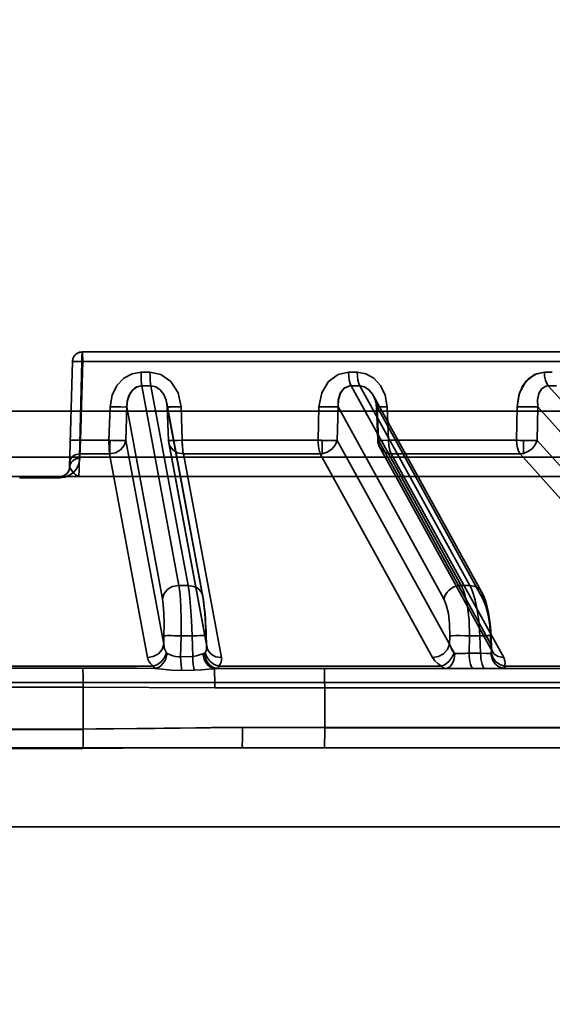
# Model space of a CAD drawing. Header units: millimetres. Extents: x -1465 to 393277, y -3788 to 454312.
# Tile 410 of 656: x 359038 to 359065, y 11627 to 11677. Entities that reach past the tile are written whole.
import ezdxf

# ---------------------------------------------------------------- set-up
doc = ezdxf.new("R2010")
doc.units = ezdxf.units.MM
doc.header["$XCLIPFRAME"] = 2
doc.layers.add('AHU03-3-68634OBJ', color=8, linetype='Continuous')
doc.layers.add('EC-MTR_250-0_7OBJ', color=8, linetype='Continuous')
picture_1 = doc.add_image_def('image1.bmp', size_in_pixel=(951, 911))

msp = doc.modelspace()

# ---------------------------------------------------------------- linework, layer by layer
at = {"layer": 'AHU03-3-68634OBJ', "color": 8, "linetype": 'Continuous', "lineweight": 35, "ltscale": 100}
for p, q in [((359173.094, 11639.827), (358905.094, 11639.827)), ((359172.594, 11635.827), (358905.594, 11635.827))]:
    msp.add_line(p, q, dxfattribs=at)
at = {"layer": 'EC-MTR_250-0_7OBJ', "color": 8, "linetype": 'Continuous', "lineweight": 35, "ltscale": 100}
for p, q in [((359093.064, 11659.827), (359041.246, 11659.827)), ((359040.606, 11654.014), (359040.746, 11659.34)), ((359041.1, 11654.501), (359041.225, 11659.34)), ((359041.225, 11659.34), (359041.1, 11654.501)), ((359041.161, 11655.364), (359041.266, 11659.34)), ((359093.563, 11659.34), (359041.225, 11659.34)), ((359044.665, 11658.802), (359044.212, 11658.802)), ((359064.998, 11658.802), (359064.597, 11658.802)), ((359046.129, 11648.028), (359044.25, 11658.115)), ((359044.25, 11658.115), (359044.71, 11658.115)), ((359046.588, 11648.028), (359044.71, 11658.115)), ((359060.388, 11648.028), (359054.825, 11658.115)), ((359060.83, 11648.028), (359055.267, 11658.115)), ((359073.829, 11648.028), (359064.795, 11658.115)), ((359064.795, 11658.115), (359065.202, 11658.115)), ((359055.957, 11657.615), (359061.423, 11647.706)), ((358988.244, 11656.827), (359089.944, 11656.827)), ((359042.645, 11657.057), (359042.592, 11655.364)), ((359042.592, 11655.364), (359042.645, 11657.057)), ((359043.438, 11655.357), (359043.491, 11657.05)), ((359045.298, 11647.348), (359043.491, 11657.05)), ((359045.516, 11657.246), (359045.528, 11657.18)), ((359045.519, 11657.238), (359047.338, 11647.466)), ((359045.535, 11657.114), (359045.54, 11657.048)), ((359045.602, 11655.355), (359045.54, 11657.048)), ((359047.349, 11647.348), (359045.542, 11657.05)), ((359045.604, 11655.357), (359045.542, 11657.05)), ((359046.296, 11655.364), (359046.234, 11657.057)), ((359046.234, 11657.057), (359046.296, 11655.364)), ((359053.158, 11655.364), (359053.201, 11657.057)), ((359053.201, 11657.057), (359053.158, 11655.364)), ((359054.125, 11655.357), (359054.168, 11657.05)), ((359059.519, 11647.348), (359054.168, 11657.05)), ((359056.178, 11655.353), (359056.11, 11657.045)), ((359056.209, 11655.357), (359056.14, 11657.05)), ((359061.491, 11647.348), (359056.14, 11657.05)), ((359056.652, 11657.057), (359056.72, 11655.364)), ((359056.72, 11655.364), (359056.652, 11657.057)), ((359063.215, 11657.057), (359063.184, 11655.364)), ((359064.235, 11655.357), (359064.266, 11657.05)), ((359072.956, 11647.348), (359064.266, 11657.05)), ((359042.592, 11655.364), (359041.161, 11655.364)), ((359045.357, 11645.056), (359043.438, 11655.357)), ((359047.523, 11645.056), (359045.604, 11655.357)), ((359053.158, 11655.364), (359046.296, 11655.364)), ((359053.364, 11654.684), (359053.364, 11655.358)), ((359059.809, 11645.056), (359054.125, 11655.357)), ((359061.892, 11645.056), (359056.209, 11655.357)), ((359063.184, 11655.364), (359056.72, 11655.364)), ((359063.537, 11654.698), (359063.537, 11655.354)), ((359073.465, 11645.056), (359064.235, 11655.357)), ((359045.615, 11655.238), (359047.534, 11644.938)), ((359056.277, 11654.998), (359061.961, 11644.698)), ((358991.652, 11654.501), (359086.536, 11654.501)), ((359041.115, 11654.443), (359041.121, 11654.677)), ((359042.62, 11654.677), (359041.121, 11654.677)), ((359044.536, 11644.376), (359042.62, 11654.677)), ((359048.274, 11644.376), (359046.352, 11654.677)), ((359053.268, 11654.677), (359046.352, 11654.677)), ((359058.949, 11644.376), (359053.268, 11654.677)), ((359062.544, 11644.376), (359056.857, 11654.677)), ((359063.372, 11654.677), (359056.857, 11654.677)), ((359072.599, 11644.376), (359063.372, 11654.677)), ((359040.595, 11653.917), (359040.591, 11653.9)), ((359040.598, 11653.935), (359040.595, 11653.917)), ((359040.601, 11653.954), (359040.599, 11653.935)), ((359040.604, 11653.973), (359040.602, 11653.953)), ((359038.081, 11653.527), (359037.107, 11653.527)), ((359040.111, 11653.47), (359038.077, 11653.47)), ((359038.081, 11653.527), (359090.416, 11653.527)), ((359040.487, 11653.702), (359040.436, 11653.651)), ((359040.529, 11653.76), (359040.487, 11653.702)), ((359040.501, 11653.72), (359040.49, 11653.707)), ((359040.511, 11653.733), (359040.501, 11653.719)), ((359040.521, 11653.747), (359040.511, 11653.733)), ((359040.53, 11653.761), (359040.521, 11653.747)), ((359040.563, 11653.822), (359040.529, 11653.76)), ((359040.539, 11653.776), (359040.53, 11653.761)), ((359040.548, 11653.791), (359040.539, 11653.776)), ((359040.555, 11653.805), (359040.547, 11653.79)), ((359046.588, 11648.028), (359046.129, 11648.028)), ((359060.83, 11648.028), (359060.388, 11648.028)), ((359047.366, 11647.302), (359047.338, 11647.467)), ((359061.519, 11647.509), (359061.422, 11647.708)), ((359061.519, 11647.509), (359061.422, 11647.708)), ((359061.6, 11647.299), (359061.519, 11647.509)), ((359045.357, 11645.056), (359045.37, 11645.478)), ((359046.21, 11644.415), (359046.242, 11645.478)), ((359046.789, 11645.478), (359046.242, 11645.478)), ((359046.828, 11644.437), (359046.789, 11645.478)), ((359047.523, 11645.056), (359047.508, 11645.478)), ((359047.529, 11644.986), (359047.51, 11645.48)), ((359059.809, 11645.056), (359059.818, 11645.478)), ((359060.791, 11644.599), (359060.811, 11645.478)), ((359060.811, 11645.478), (359061.337, 11645.478)), ((359061.337, 11645.478), (359061.375, 11644.599)), ((359061.892, 11645.056), (359061.874, 11645.478)), ((359061.933, 11644.817), (359061.904, 11645.484)), ((359047.529, 11644.974), (359047.528, 11644.987)), ((359046.828, 11644.437), (359046.21, 11644.415)), ((359060.791, 11644.599), (359061.375, 11644.599)), ((359061.936, 11644.778), (359061.932, 11644.818)), ((359061.961, 11644.697), (359061.956, 11644.707)), ((359044.841, 11643.942), (359033.347, 11643.942)), ((359059.405, 11643.942), (359048.132, 11643.942)), ((359073.189, 11643.942), (359062.57, 11643.942)), ((359041.271, 11643.846), (359036.916, 11643.846)), ((359046.898, 11643.738), (359046.278, 11643.728)), ((359046.278, 11643.728), (359046.898, 11643.738)), ((359061.023, 11643.827), (359048.09, 11643.827)), ((359061.607, 11643.827), (359061.023, 11643.827)), ((359061.607, 11643.827), (359094.425, 11643.827)), ((359106.227, 11643.127), (358979.707, 11643.127)), ((359036.9, 11642.883), (359041.287, 11642.883)), ((359041.288, 11640.77), (359041.287, 11642.883)), ((359094.957, 11642.844), (359047.937, 11642.845)), ((359053.495, 11640.845), (359053.494, 11642.845)), ((359041.288, 11640.77), (359036.899, 11640.77)), ((359041.288, 11640.752), (359036.899, 11640.752)), ((359053.495, 11640.845), (359049.338, 11640.845)), ((359085.965, 11640.845), (359053.495, 11640.845)), ((359085.965, 11640.827), (359053.495, 11640.827)), ((359041.274, 11639.79), (359036.913, 11639.79)), ((359049.323, 11639.827), (359089.084, 11639.827))]:
    msp.add_line(p, q, dxfattribs=at)
at = {"layer": 'EC-MTR_250-0_7OBJ', "color": 8, "linetype": 'Continuous', "lineweight": 35, "ltscale": 100, "flags": 128}
for points in [[(359041.246, 11659.827), (359041.176, 11659.822), (359041.107, 11659.808), (359041.042, 11659.784), (359040.98, 11659.75), (359040.923, 11659.709), (359040.873, 11659.66), (359040.83, 11659.605), (359040.795, 11659.544), (359040.769, 11659.479), (359040.753, 11659.41), (359040.746, 11659.34)], [(359041.246, 11659.827), (359041.236, 11659.765), (359041.229, 11659.591), (359041.225, 11659.34)], [(359041.246, 11659.827), (359041.255, 11659.765), (359041.263, 11659.591), (359041.266, 11659.34)], [(359041.246, 11659.827), (359041.252, 11659.806), (359041.256, 11659.752), (359041.26, 11659.677), (359041.263, 11659.592), (359041.264, 11659.504), (359041.265, 11659.419), (359041.266, 11659.34)], [(359041.266, 11659.34), (359041.165, 11659.343), (359041.068, 11659.344), (359040.979, 11659.346), (359040.9, 11659.346), (359040.865, 11659.346), (359040.835, 11659.346), (359040.808, 11659.345), (359040.786, 11659.344), (359040.769, 11659.344), (359040.756, 11659.343), (359040.746, 11659.337)], [(359040.746, 11659.34), (359040.766, 11659.343), (359040.782, 11659.344), (359040.802, 11659.344), (359040.826, 11659.345), (359040.854, 11659.345), (359040.885, 11659.345), (359040.958, 11659.345), (359041.041, 11659.344), (359041.131, 11659.342), (359041.225, 11659.34)], [(359042.645, 11657.057), (359042.746, 11657.637), (359042.988, 11658.127), (359043.341, 11658.5), (359043.763, 11658.727), (359044.212, 11658.802)], [(359044.212, 11658.802), (359044.214, 11658.597), (359044.222, 11658.4), (359044.235, 11658.234), (359044.25, 11658.115)], [(359044.71, 11658.115), (359044.692, 11658.234), (359044.678, 11658.4), (359044.669, 11658.597), (359044.665, 11658.802)], [(359044.665, 11658.802), (359045.219, 11658.686), (359045.721, 11658.332), (359046.083, 11657.768), (359046.234, 11657.057)], [(359054.704, 11658.802), (359054.17, 11658.686), (359053.688, 11658.332), (359053.342, 11657.768), (359053.201, 11657.057)], [(359054.825, 11658.115), (359054.777, 11658.234), (359054.738, 11658.4), (359054.713, 11658.597), (359054.704, 11658.802)], [(359056.652, 11657.057), (359056.551, 11657.637), (359056.316, 11658.127), (359055.976, 11658.5), (359055.57, 11658.727), (359055.14, 11658.802)], [(359055.267, 11658.115), (359055.217, 11658.234), (359055.176, 11658.4), (359055.15, 11658.597), (359055.14, 11658.802)], [(359064.597, 11658.802), (359064.104, 11658.686), (359063.659, 11658.332), (359063.341, 11657.768), (359063.215, 11657.057)], [(359063.215, 11657.057), (359063.3, 11657.637), (359063.512, 11658.127), (359063.824, 11658.5), (359064.198, 11658.727), (359064.597, 11658.802)], [(359064.597, 11658.802), (359064.611, 11658.597), (359064.652, 11658.4), (359064.716, 11658.234), (359064.795, 11658.115)], [(359043.491, 11657.05), (359043.524, 11657.377), (359043.622, 11657.663), (359043.78, 11657.896), (359043.985, 11658.052), (359044.214, 11658.114)], [(359044.214, 11658.114), (359043.996, 11658.058), (359043.888, 11657.993), (359043.699, 11657.796), (359043.596, 11657.605), (359043.517, 11657.343), (359043.491, 11657.05)], [(359045.542, 11657.05), (359045.483, 11657.385), (359045.359, 11657.679), (359045.177, 11657.913), (359044.955, 11658.063), (359044.71, 11658.115)], [(359054.168, 11657.05), (359054.179, 11657.395), (359054.284, 11657.737), (359054.482, 11657.991), (359054.719, 11658.104)], [(359054.168, 11657.05), (359054.185, 11657.43), (359054.288, 11657.746), (359054.469, 11657.98), (359054.719, 11658.104)], [(359054.719, 11658.104), (359054.753, 11658.11), (359054.789, 11658.114), (359054.825, 11658.115)], [(359056.14, 11657.05), (359056.06, 11657.385), (359055.92, 11657.679), (359055.729, 11657.913), (359055.505, 11658.063), (359055.267, 11658.115)], [(359064.266, 11657.05), (359064.25, 11657.4), (359064.316, 11657.722), (359064.445, 11657.947), (359064.629, 11658.083)], [(359064.266, 11657.05), (359064.251, 11657.402), (359064.31, 11657.705), (359064.44, 11657.942), (359064.629, 11658.083)], [(359064.629, 11658.083), (359064.682, 11658.101), (359064.737, 11658.111), (359064.795, 11658.115)], [(359064.629, 11658.083), (359064.682, 11658.101), (359064.737, 11658.111), (359064.795, 11658.115)], [(359055.936, 11657.646), (359055.975, 11657.574), (359056.01, 11657.497), (359056.041, 11657.415), (359056.067, 11657.329), (359056.088, 11657.238), (359056.103, 11657.143), (359056.11, 11657.045)], [(359055.937, 11657.645), (359055.99, 11657.543), (359056.035, 11657.432), (359056.072, 11657.311), (359056.097, 11657.181), (359056.11, 11657.045)], [(359043.491, 11657.05), (359043.48, 11657.048), (359043.462, 11657.047), (359043.405, 11657.044), (359043.32, 11657.043), (359043.209, 11657.044), (359043.077, 11657.045), (359042.934, 11657.048), (359042.645, 11657.057)], [(359045.528, 11657.18), (359045.535, 11657.114), (359045.54, 11657.048)], [(359045.54, 11657.048), (359045.552, 11657.046), (359045.567, 11657.045), (359045.589, 11657.044), (359045.618, 11657.044), (359045.653, 11657.043), (359045.694, 11657.044), (359045.741, 11657.044), (359045.85, 11657.046), (359045.974, 11657.049), (359046.104, 11657.052), (359046.234, 11657.057)], [(359045.542, 11657.05), (359045.554, 11657.045), (359045.572, 11657.044), (359045.584, 11657.044), (359045.598, 11657.044), (359045.613, 11657.044), (359045.631, 11657.043), (359045.65, 11657.043), (359045.671, 11657.043), (359045.718, 11657.044), (359045.829, 11657.045), (359045.958, 11657.048), (359046.096, 11657.052), (359046.234, 11657.057)], [(359054.168, 11657.05), (359054.113, 11657.047), (359054.03, 11657.044), (359053.79, 11657.044), (359053.491, 11657.048), (359053.201, 11657.057)], [(359056.11, 11657.045), (359056.132, 11657.044), (359056.149, 11657.043), (359056.172, 11657.043), (359056.199, 11657.044), (359056.231, 11657.044), (359056.267, 11657.045), (359056.35, 11657.047), (359056.445, 11657.05), (359056.547, 11657.053), (359056.652, 11657.057)], [(359056.14, 11657.05), (359056.124, 11657.048), (359056.114, 11657.047), (359056.124, 11657.044), (359056.143, 11657.043), (359056.169, 11657.043), (359056.202, 11657.044), (359056.243, 11657.044), (359056.289, 11657.045), (359056.342, 11657.047), (359056.399, 11657.048), (359056.459, 11657.05), (359056.522, 11657.052), (359056.652, 11657.057)], [(359056.14, 11657.05), (359056.128, 11657.048), (359056.115, 11657.047)], [(359063.184, 11655.364), (359063.203, 11656.21), (359063.221, 11657.056)], [(359064.266, 11657.05), (359064.081, 11657.044), (359063.806, 11657.044), (359063.494, 11657.048), (359063.215, 11657.057)], [(359040.642, 11655.364), (359040.662, 11655.367), (359040.679, 11655.368), (359040.7, 11655.369), (359040.727, 11655.369), (359040.759, 11655.37), (359040.795, 11655.37), (359040.879, 11655.369), (359040.972, 11655.368), (359041.067, 11655.366), (359041.161, 11655.364)], [(359040.642, 11655.364), (359040.652, 11655.366), (359040.665, 11655.367), (359040.682, 11655.368), (359040.704, 11655.369), (359040.73, 11655.369), (359040.761, 11655.37), (359040.795, 11655.37), (359040.874, 11655.369), (359040.964, 11655.368), (359041.06, 11655.366), (359041.161, 11655.364)], [(359041.121, 11654.677), (359041.13, 11654.8), (359041.14, 11654.963), (359041.161, 11655.364)], [(359042.62, 11654.677), (359042.612, 11654.752), (359042.607, 11654.825), (359042.603, 11654.891), (359042.6, 11654.953), (359042.597, 11655.043), (359042.595, 11655.116), (359042.594, 11655.177), (359042.593, 11655.248), (359042.592, 11655.31), (359042.592, 11655.364)], [(359043.438, 11655.357), (359043.356, 11655.097), (359043.174, 11654.878), (359042.916, 11654.731), (359042.62, 11654.677)], [(359042.643, 11654.678), (359042.643, 11654.818), (359042.642, 11655.001), (359042.639, 11655.192), (359042.653, 11655.374)], [(359042.653, 11655.374), (359042.641, 11655.121), (359042.643, 11654.866), (359042.643, 11654.678)], [(359043.438, 11655.357), (359043.353, 11655.352), (359043.2, 11655.351), (359043.015, 11655.353), (359042.825, 11655.356), (359042.643, 11655.362)], [(359042.643, 11655.362), (359042.79, 11655.358), (359042.945, 11655.352), (359043.103, 11655.353), (359043.251, 11655.35), (359043.37, 11655.353), (359043.438, 11655.357)], [(359045.604, 11655.357), (359045.648, 11655.351), (359045.812, 11655.352), (359046.048, 11655.356), (359046.296, 11655.364)], [(359046.296, 11655.364), (359046.048, 11655.356), (359045.812, 11655.352), (359045.648, 11655.351), (359045.604, 11655.357)], [(359045.604, 11655.357), (359045.659, 11655.097), (359045.819, 11654.878), (359046.061, 11654.731), (359046.352, 11654.677)], [(359046.296, 11655.364), (359046.295, 11655.257), (359046.3, 11655.141), (359046.307, 11655.018), (359046.318, 11654.894), (359046.333, 11654.777), (359046.352, 11654.677)], [(359046.352, 11654.677), (359046.333, 11654.777), (359046.318, 11654.894), (359046.307, 11655.018), (359046.301, 11655.141), (359046.295, 11655.257), (359046.296, 11655.364)], [(359053.158, 11655.364), (359053.213, 11655.362), (359053.269, 11655.36), (359053.319, 11655.36), (359053.364, 11655.358)], [(359053.268, 11654.677), (359053.226, 11654.79), (359053.196, 11654.923), (359053.176, 11655.064), (359053.164, 11655.212), (359053.158, 11655.364)], [(359053.158, 11655.364), (359053.164, 11655.212), (359053.175, 11655.065), (359053.196, 11654.922), (359053.226, 11654.79), (359053.268, 11654.677)], [(359053.364, 11655.358), (359053.385, 11655.357), (359053.413, 11655.357), (359053.445, 11655.356), (359053.478, 11655.355), (359053.509, 11655.354), (359053.538, 11655.354), (359053.567, 11655.353), (359053.597, 11655.353), (359053.63, 11655.352), (359053.667, 11655.352), (359053.707, 11655.352), (359053.749, 11655.351), (359053.794, 11655.351), (359053.841, 11655.351), (359053.89, 11655.351), (359053.94, 11655.351), (359053.99, 11655.352), (359054.04, 11655.353), (359054.086, 11655.355), (359054.125, 11655.357)], [(359054.125, 11655.357), (359054.032, 11655.118), (359053.86, 11654.91), (359053.628, 11654.759), (359053.364, 11654.684)], [(359056.209, 11655.357), (359056.182, 11655.352), (359056.265, 11655.351), (359056.451, 11655.355), (359056.72, 11655.364)], [(359056.209, 11655.357), (359056.183, 11655.352), (359056.27, 11655.351), (359056.458, 11655.355), (359056.72, 11655.364)], [(359056.857, 11654.677), (359056.584, 11654.731), (359056.365, 11654.878), (359056.234, 11655.097), (359056.209, 11655.357)], [(359056.72, 11655.364), (359056.738, 11655.091), (359056.785, 11654.852), (359056.857, 11654.677)], [(359063.184, 11655.364), (359063.197, 11655.167), (359063.231, 11654.985), (359063.288, 11654.817), (359063.372, 11654.677)], [(359063.372, 11654.677), (359063.288, 11654.817), (359063.231, 11654.985), (359063.197, 11655.167), (359063.184, 11655.364)], [(359064.235, 11655.357), (359064.135, 11655.135), (359063.973, 11654.938), (359063.767, 11654.787), (359063.537, 11654.698)], [(359063.537, 11655.354), (359063.571, 11655.354), (359063.618, 11655.353), (359063.67, 11655.352), (359063.723, 11655.352), (359063.78, 11655.351), (359063.84, 11655.351), (359063.904, 11655.351), (359063.971, 11655.351), (359064.039, 11655.352), (359064.108, 11655.353), (359064.174, 11655.355), (359064.235, 11655.357)], [(359040.111, 11653.47), (359040.407, 11653.513), (359040.528, 11653.56), (359040.632, 11653.615), (359040.796, 11653.738), (359040.916, 11653.872), (359041.005, 11654.012), (359041.065, 11654.155), (359041.115, 11654.443)], [(359041.115, 11654.443), (359041.086, 11654.227), (359041.018, 11654.039), (359040.919, 11653.876), (359040.77, 11653.715), (359040.594, 11653.593), (359040.364, 11653.502), (359040.111, 11653.47)], [(359040.606, 11654.014), (359040.646, 11654.175), (359040.694, 11654.253), (359040.76, 11654.322), (359040.841, 11654.377), (359040.931, 11654.416), (359041.115, 11654.443)], [(359040.606, 11654.014), (359040.646, 11654.175), (359040.694, 11654.253), (359040.76, 11654.322), (359040.841, 11654.377), (359040.931, 11654.416), (359041.115, 11654.443)], [(359041.1, 11654.501), (359041.005, 11654.503), (359040.915, 11654.505), (359040.832, 11654.506), (359040.759, 11654.506), (359040.728, 11654.506), (359040.7, 11654.506), (359040.676, 11654.505), (359040.656, 11654.505), (359040.64, 11654.504), (359040.628, 11654.503), (359040.611, 11654.538)], [(359041.121, 11654.677), (359040.937, 11654.65), (359040.847, 11654.611), (359040.766, 11654.556), (359040.7, 11654.487), (359040.652, 11654.409), (359040.613, 11654.248)], [(359040.613, 11654.247), (359040.652, 11654.409), (359040.7, 11654.487), (359040.766, 11654.556), (359040.847, 11654.611), (359040.937, 11654.65), (359041.121, 11654.677)], [(359041.081, 11653.527), (359041.077, 11653.601), (359041.079, 11653.811), (359041.087, 11654.126), (359041.1, 11654.501)], [(359041.1, 11654.501), (359041.087, 11654.125), (359041.079, 11653.811), (359041.077, 11653.601), (359041.081, 11653.527)], [(359041.121, 11654.677), (359041.114, 11654.56), (359041.106, 11654.443)], [(359063.372, 11654.677), (359063.413, 11654.679), (359063.537, 11654.698)], [(359063.537, 11654.698), (359063.495, 11654.689), (359063.372, 11654.677)], [(359040.581, 11653.867), (359040.575, 11653.851), (359040.569, 11653.835), (359040.562, 11653.82), (359040.555, 11653.805)], [(359040.606, 11654.014), (359040.601, 11653.95), (359040.586, 11653.886), (359040.563, 11653.822)], [(359040.591, 11653.9), (359040.586, 11653.883), (359040.581, 11653.867)], [(359040.606, 11654.014), (359040.606, 11653.993), (359040.604, 11653.973)], [(359041.081, 11653.527), (359040.93, 11653.592), (359040.785, 11653.741), (359040.649, 11653.916), (359040.606, 11654.014)], [(359040.606, 11654.014), (359040.66, 11653.898), (359040.785, 11653.744), (359040.92, 11653.599), (359041.081, 11653.527)], [(359040.436, 11653.651), (359040.378, 11653.607), (359040.314, 11653.572), (359040.246, 11653.547), (359040.176, 11653.532), (359040.107, 11653.527)], [(359040.297, 11653.565), (359040.276, 11653.556), (359040.252, 11653.548), (359040.227, 11653.542), (359040.2, 11653.536), (359040.17, 11653.531), (359040.138, 11653.528), (359040.107, 11653.527)], [(359040.107, 11653.527), (359040.109, 11653.512), (359040.11, 11653.494), (359040.11, 11653.483), (359040.111, 11653.47)], [(359040.355, 11653.593), (359040.336, 11653.583), (359040.317, 11653.573), (359040.297, 11653.564)], [(359040.468, 11653.681), (359040.456, 11653.669), (359040.444, 11653.658), (359040.431, 11653.647), (359040.418, 11653.635), (359040.403, 11653.624), (359040.388, 11653.614), (359040.372, 11653.603), (359040.355, 11653.593), (359040.337, 11653.583)], [(359040.49, 11653.706), (359040.479, 11653.693), (359040.468, 11653.681), (359040.456, 11653.669), (359040.444, 11653.658)], [(359046.092, 11648.027), (359045.811, 11647.97), (359045.674, 11647.905), (359045.551, 11647.817), (359045.449, 11647.711), (359045.372, 11647.592), (359045.298, 11647.348)], [(359046.129, 11648.028), (359046.161, 11647.819), (359046.189, 11647.57), (359046.229, 11646.966), (359046.247, 11646.256), (359046.242, 11645.478)], [(359046.588, 11648.028), (359046.873, 11647.98), (359047.009, 11647.918), (359047.13, 11647.83), (359047.228, 11647.722), (359047.297, 11647.601), (359047.349, 11647.348)], [(359046.588, 11648.028), (359046.655, 11647.574), (359046.713, 11646.968), (359046.758, 11646.253), (359046.789, 11645.478)], [(359046.789, 11645.478), (359046.758, 11646.256), (359046.712, 11646.966), (359046.655, 11647.57), (359046.622, 11647.819), (359046.588, 11648.028)], [(359060.28, 11648.021), (359060.02, 11647.947), (359059.894, 11647.877), (359059.779, 11647.79), (359059.682, 11647.687), (359059.605, 11647.576), (359059.519, 11647.348)], [(359060.388, 11648.028), (359060.486, 11647.819), (359060.572, 11647.57), (359060.646, 11647.284), (359060.708, 11646.966), (359060.79, 11646.256), (359060.811, 11645.478)], [(359061.491, 11647.348), (359061.468, 11647.601), (359061.331, 11647.83), (359061.099, 11647.98), (359060.83, 11648.028)], [(359061.337, 11645.478), (359061.281, 11646.256), (359061.173, 11646.966), (359061.101, 11647.284), (359061.02, 11647.57), (359060.929, 11647.819), (359060.83, 11648.028)], [(359047.51, 11645.48), (359047.501, 11645.704), (359047.49, 11645.924), (359047.477, 11646.137), (359047.463, 11646.346), (359047.448, 11646.549), (359047.431, 11646.747), (359047.411, 11646.939), (359047.39, 11647.124), (359047.366, 11647.302), (359047.338, 11647.467)], [(359045.37, 11645.478), (359045.378, 11646.093), (359045.367, 11646.608), (359045.338, 11647.049), (359045.298, 11647.348)], [(359047.508, 11645.478), (359047.477, 11646.093), (359047.44, 11646.608), (359047.394, 11647.049), (359047.349, 11647.348)], [(359047.448, 11646.549), (359047.431, 11646.747), (359047.411, 11646.939), (359047.39, 11647.124)], [(359059.818, 11645.478), (359059.805, 11646.093), (359059.745, 11646.608), (359059.642, 11647.049), (359059.519, 11647.348)], [(359061.491, 11647.348), (359061.642, 11646.982), (359061.754, 11646.533), (359061.835, 11645.997), (359061.874, 11645.478)], [(359061.904, 11645.484), (359061.891, 11645.721), (359061.871, 11645.954), (359061.845, 11646.182), (359061.813, 11646.409), (359061.773, 11646.633), (359061.726, 11646.857), (359061.668, 11647.081), (359061.6, 11647.3)], [(359061.891, 11645.72), (359061.871, 11645.954), (359061.845, 11646.182), (359061.813, 11646.408), (359061.773, 11646.633), (359061.726, 11646.857), (359061.668, 11647.081)], [(359045.37, 11645.478), (359045.38, 11645.48), (359045.397, 11645.482), (359045.449, 11645.485), (359045.527, 11645.488), (359045.628, 11645.489), (359045.75, 11645.489), (359045.885, 11645.487), (359046.164, 11645.48)], [(359047.51, 11645.48), (359047.497, 11645.484), (359047.482, 11645.485), (359047.459, 11645.487), (359047.429, 11645.488), (359047.392, 11645.489), (359047.349, 11645.489), (359047.299, 11645.489), (359047.186, 11645.488), (359047.057, 11645.485), (359046.923, 11645.482), (359046.789, 11645.478)], [(359059.818, 11645.478), (359059.862, 11645.481), (359059.923, 11645.485), (359060.099, 11645.488), (359060.329, 11645.488), (359060.579, 11645.485)], [(359061.337, 11645.478), (359061.446, 11645.481), (359061.552, 11645.485), (359061.652, 11645.487), (359061.739, 11645.489), (359061.777, 11645.489), (359061.811, 11645.489), (359061.839, 11645.489), (359061.863, 11645.488), (359061.881, 11645.488), (359061.894, 11645.487), (359061.894, 11645.398)], [(359061.904, 11645.484), (359061.887, 11645.48), (359061.874, 11645.478)], [(359045.357, 11645.056), (359045.275, 11644.796), (359045.092, 11644.577), (359044.833, 11644.43), (359044.536, 11644.376)], [(359045.503, 11644.612), (359045.402, 11644.825), (359045.357, 11645.056)], [(359045.357, 11645.056), (359045.402, 11644.827), (359045.503, 11644.612)], [(359047.529, 11644.986), (359047.524, 11644.853), (359047.501, 11644.729), (359047.46, 11644.612)], [(359047.523, 11645.056), (359047.574, 11644.805), (359047.643, 11644.684), (359047.739, 11644.577), (359047.858, 11644.489), (359047.993, 11644.426), (359048.274, 11644.376)], [(359047.534, 11644.937), (359047.532, 11644.949), (359047.53, 11644.962), (359047.529, 11644.974)], [(359059.809, 11645.056), (359059.703, 11644.796), (359059.504, 11644.577), (359059.24, 11644.43), (359058.949, 11644.376)], [(359060.032, 11644.612), (359059.958, 11644.716), (359059.809, 11645.056)], [(359059.809, 11645.056), (359059.845, 11644.94), (359060.032, 11644.612)], [(359061.892, 11645.056), (359061.908, 11644.996), (359061.932, 11644.817)], [(359061.892, 11645.056), (359061.918, 11644.796), (359062.05, 11644.577), (359062.269, 11644.43), (359062.544, 11644.376)], [(359061.932, 11644.817), (359061.928, 11644.876), (359061.892, 11645.056)], [(359045.503, 11644.612), (359045.404, 11644.392), (359045.245, 11644.187), (359045.047, 11644.03), (359044.841, 11643.942)], [(359044.912, 11643.835), (359045.123, 11643.903), (359045.227, 11643.976), (359045.321, 11644.073), (359045.401, 11644.19), (359045.463, 11644.32), (359045.528, 11644.59)], [(359045.528, 11644.59), (359045.519, 11644.595), (359045.511, 11644.602), (359045.503, 11644.612)], [(359046.131, 11644.41), (359045.952, 11644.432), (359045.812, 11644.474), (359045.657, 11644.538), (359045.528, 11644.59)], [(359045.528, 11644.59), (359045.658, 11644.538), (359045.813, 11644.474), (359045.953, 11644.431), (359046.131, 11644.411)], [(359046.21, 11644.415), (359046.185, 11644.413), (359046.161, 11644.411), (359046.131, 11644.41)], [(359046.131, 11644.411), (359046.161, 11644.412), (359046.185, 11644.413), (359046.21, 11644.415)], [(359046.21, 11644.415), (359046.221, 11644.204), (359046.237, 11644.01), (359046.257, 11643.848), (359046.278, 11643.728)], [(359047.336, 11644.571), (359047.169, 11644.512), (359047.021, 11644.467), (359046.828, 11644.437)], [(359046.828, 11644.437), (359046.839, 11644.22), (359046.856, 11644.022), (359046.876, 11643.857), (359046.898, 11643.738)], [(359046.828, 11644.437), (359046.839, 11644.224), (359046.856, 11644.022), (359046.876, 11643.854), (359046.898, 11643.738)], [(359047.336, 11644.571), (359047.37, 11644.58), (359047.401, 11644.586), (359047.437, 11644.589)], [(359047.924, 11643.818), (359047.723, 11643.89), (359047.624, 11643.963), (359047.534, 11644.06), (359047.458, 11644.176), (359047.399, 11644.304), (359047.336, 11644.571)], [(359047.428, 11644.588), (359047.485, 11644.305), (359047.551, 11644.169), (359047.639, 11644.048), (359047.747, 11643.95), (359047.866, 11643.88), (359048.112, 11643.827)], [(359048.124, 11643.827), (359047.877, 11643.88), (359047.756, 11643.95), (359047.648, 11644.048), (359047.558, 11644.169), (359047.492, 11644.305), (359047.434, 11644.589)], [(359047.437, 11644.589), (359047.453, 11644.599), (359047.46, 11644.612)], [(359047.437, 11644.589), (359047.453, 11644.599), (359047.46, 11644.612)], [(359047.46, 11644.612), (359047.548, 11644.392), (359047.704, 11644.187), (359047.91, 11644.03), (359048.132, 11643.942)], [(359059.405, 11643.942), (359059.587, 11644.03), (359059.77, 11644.187), (359059.926, 11644.392), (359060.032, 11644.612)], [(359060.075, 11644.589), (359060.035, 11644.305), (359059.989, 11644.169), (359059.926, 11644.048), (359059.85, 11643.95), (359059.766, 11643.88), (359059.678, 11643.84), (359059.592, 11643.827)], [(359060.032, 11644.612), (359060.045, 11644.599), (359060.06, 11644.591), (359060.075, 11644.589)], [(359060.559, 11644.592), (359060.43, 11644.59), (359060.075, 11644.589)], [(359060.075, 11644.589), (359060.185, 11644.588), (359060.559, 11644.592)], [(359060.939, 11643.881), (359060.899, 11643.952), (359060.862, 11644.052), (359060.832, 11644.174), (359060.81, 11644.312), (359060.796, 11644.457), (359060.791, 11644.599)], [(359061.375, 11644.599), (359061.697, 11644.59), (359061.816, 11644.588), (359061.899, 11644.589)], [(359061.375, 11644.599), (359061.38, 11644.457), (359061.393, 11644.312), (359061.415, 11644.174), (359061.445, 11644.052), (359061.482, 11643.952), (359061.523, 11643.881)], [(359061.914, 11644.612), (359061.91, 11644.599), (359061.899, 11644.589)], [(359061.899, 11644.589), (359061.962, 11644.305), (359062.034, 11644.169), (359062.132, 11644.048), (359062.251, 11643.95), (359062.383, 11643.88), (359062.654, 11643.827)], [(359061.932, 11644.817), (359061.933, 11644.764), (359061.914, 11644.612)], [(359061.914, 11644.612), (359061.924, 11644.661), (359061.932, 11644.817)], [(359061.914, 11644.612), (359061.987, 11644.392), (359062.135, 11644.187), (359062.341, 11644.03), (359062.57, 11643.942)], [(359061.95, 11644.723), (359061.943, 11644.746), (359061.936, 11644.778), (359061.932, 11644.818)], [(359061.961, 11644.697), (359061.956, 11644.707), (359061.95, 11644.723)], [(359044.536, 11644.376), (359044.591, 11644.22), (359044.695, 11644.075), (359044.841, 11643.942)], [(359044.912, 11643.835), (359044.875, 11643.872), (359044.841, 11643.942)], [(359044.841, 11643.942), (359044.863, 11643.893), (359044.887, 11643.857)], [(359048.132, 11643.942), (359048.131, 11643.878), (359048.128, 11643.84), (359048.124, 11643.827)], [(359048.124, 11643.827), (359048.129, 11643.843), (359048.13, 11643.855), (359048.131, 11643.891), (359048.132, 11643.942)], [(359048.132, 11643.942), (359048.211, 11644.045), (359048.261, 11644.153), (359048.282, 11644.264), (359048.274, 11644.376)], [(359058.949, 11644.376), (359059.061, 11644.22), (359059.215, 11644.075), (359059.405, 11643.942)], [(359059.405, 11643.942), (359059.464, 11643.878), (359059.527, 11643.84), (359059.592, 11643.827)], [(359062.544, 11644.376), (359062.605, 11644.22), (359062.612, 11644.075), (359062.57, 11643.942)], [(359062.57, 11643.942), (359062.592, 11643.891), (359062.613, 11643.855), (359062.654, 11643.827)], [(359041.287, 11642.883), (359041.286, 11643.215), (359041.283, 11643.507), (359041.278, 11643.725), (359041.271, 11643.846)], [(359041.271, 11643.846), (359042.182, 11643.844), (359044.912, 11643.834)], [(359041.287, 11642.883), (359041.286, 11643.215), (359041.283, 11643.507), (359041.278, 11643.725), (359041.271, 11643.846)], [(359044.912, 11643.834), (359044.003, 11643.838), (359041.271, 11643.846)], [(359044.887, 11643.857), (359044.912, 11643.835)], [(359046.278, 11643.728), (359045.758, 11643.744), (359045.279, 11643.793), (359044.912, 11643.835)], [(359047.924, 11643.818), (359047.633, 11643.789), (359047.28, 11643.757), (359046.898, 11643.738)], [(359046.898, 11643.738), (359047.277, 11643.756), (359047.635, 11643.789), (359047.924, 11643.818)], [(359048.112, 11643.827), (359048.054, 11643.826), (359047.992, 11643.823), (359047.924, 11643.818)], [(359047.924, 11643.818), (359047.976, 11643.822), (359048.112, 11643.827)], [(359047.937, 11642.845), (359047.936, 11643.173), (359047.935, 11643.335), (359047.933, 11643.483), (359047.931, 11643.611), (359047.929, 11643.711), (359047.927, 11643.78), (359047.924, 11643.818)], [(359053.494, 11642.845), (359053.493, 11643.217), (359053.49, 11643.53), (359053.485, 11643.748), (359053.48, 11643.827)], [(359061.023, 11643.827), (359060.982, 11643.84), (359060.961, 11643.857), (359060.939, 11643.881)], [(359061.523, 11643.881), (359061.544, 11643.857), (359061.565, 11643.84), (359061.607, 11643.827)], [(359047.937, 11642.845), (359041.287, 11642.883)], [(359041.287, 11642.883), (359047.937, 11642.845)], [(359041.274, 11639.79), (359041.282, 11639.992), (359041.287, 11640.333), (359041.288, 11640.752)], [(359041.274, 11639.79), (359041.282, 11639.992), (359041.287, 11640.333), (359041.288, 11640.752)], [(359041.288, 11640.77), (359041.934, 11640.773), (359042.833, 11640.78), (359044.001, 11640.792), (359044.886, 11640.803), (359045.381, 11640.809), (359046.186, 11640.82), (359046.984, 11640.83), (359047.775, 11640.838), (359048.56, 11640.843), (359049.338, 11640.845)], [(359049.338, 11640.845), (359047.71, 11640.837), (359045.81, 11640.815), (359044.515, 11640.798), (359042.665, 11640.778), (359041.288, 11640.77)], [(359049.338, 11640.845), (359049.337, 11640.66), (359049.337, 11640.472), (359049.335, 11640.289), (359049.334, 11640.205), (359049.333, 11640.126), (359049.332, 11640.056), (359049.331, 11639.994), (359049.33, 11639.941), (359049.329, 11639.899), (359049.327, 11639.866), (359049.327, 11639.854), (359049.325, 11639.837), (359049.324, 11639.821), (359049.336, 11639.935)], [(359053.48, 11639.827), (359053.486, 11639.901), (359053.49, 11640.109), (359053.494, 11640.434), (359053.495, 11640.845)], [(359041.274, 11639.79), (359043.294, 11639.798), (359049.323, 11639.827)]]:
    msp.add_lwpolyline(points, dxfattribs=at)
at = {"layer": 'EC-MTR_250-0_7OBJ', "color": 8, "linetype": 'Continuous', "lineweight": 35, "ltscale": 100}
for centre, radius, start, end in [((359041.246, 11659.327), 0.5, 90, 178.5), ((359044.438, 11758.529), 99.728, 269.86986, 270.13014), ((359054.922, 11751.012), 92.21, 269.86466, 270.13534), ((359064.797, 11737.032), 78.231, 269.85298, 270.14702), ((359044.248, 11657.514), 0.6, 89.7362, 93.2198), ((359044.48, 11760.788), 102.674, 269.87174, 270.12826), ((359054.822, 11657.591), 0.524, 89.7184, 101.4115), ((359055.046, 11753.05), 94.935, 269.86662, 270.13338), ((359064.999, 11738.657), 80.543, 269.85511, 270.14489), ((359063.902, 11675.637), 18.594, 267.8809, 268.9705), ((359048.607, 11639.083), 17.349, 110.1371, 110.3181), ((359048.617, 11639.061), 17.373, 110.1445, 110.3108), ((359046.401, 11655.385), 0.8, 182.0942, 190.5531), ((359053.952, 11678.284), 22.934, 268.0169, 268.5317), ((359056.978, 11655.385), 0.8, 182.3008, 208.8883), ((359063.89, 11674.675), 19.324, 267.9066, 268.9528), ((359063.882, 11674.402), 19.051, 267.899, 268.9603), ((359053.255, 11655.534), 0.858, 270.8789, 277.3087), ((359053.256, 11655.528), 0.851, 270.8534, 277.3344), ((359040.107, 11654.027), 0.5, 270, 358.5), ((359046.129, 11647.13), 0.898, 90.0012, 92.3318), ((359060.389, 11647.172), 0.856, 90.0518, 97.3135), ((359060.388, 11647.18), 0.848, 90.019, 97.3462), ((359045.522, 11624.533), 20.957, 88.03, 88.2444), ((359045.523, 11624.582), 20.908, 88.0297, 88.2446), ((359060.172, 11627.492), 17.997, 87.9661, 88.7053), ((359060.184, 11627.876), 17.613, 87.9581, 88.7134), ((359046.563, 11644.951), 0.966, 2.0756, 6.2607), ((359058.939, 11645.226), 0.85, 270.6356, 277.3379), ((359060.157, 11662.522), 17.934, 271.285, 272.0278), ((359060.171, 11662.032), 17.444, 271.2746, 272.0382)]:
    msp.add_arc(centre, radius, start, end, dxfattribs=at)

# ---------------------------------------------------------------- pictures from other files: only their frames are drawn
at = {"color": 8, "lineweight": 13}
image = msp.add_image(picture_1, insert=(357606.986, 12545.821), size_in_units=(1986.021, 1904.625), rotation=-90, dxfattribs=at)
image.set_boundary_path([(-0.5, -0.5), (950.5, 910.5)])

doc.saveas('drawing.dxf')
